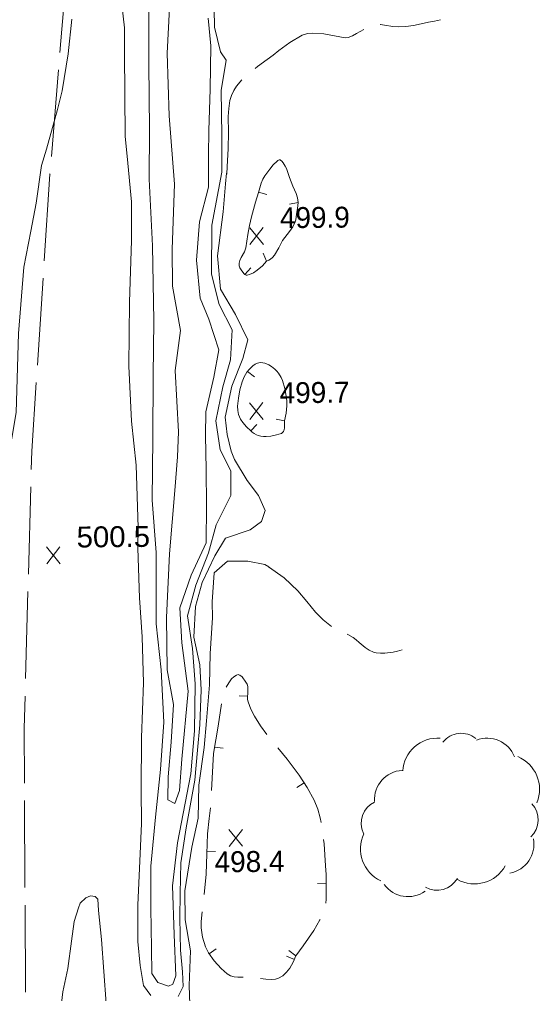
# Model space of a CAD drawing. Extents: x 2361284 to 2366480, y 6976556 to 6985346.
# Drawn here: x 2364619.3 to 2364738.7, y 6977677.6 to 6977901.2 of the extents above; entities that cross this region are included whole.
import ezdxf

# ---------------------------------------------------------------- set-up
doc = ezdxf.new("R2010")
doc.units = 0
doc.header["$LTSCALE"] = 1.9
for name, color, linetype, lineweight in [('12', 7, 'Continuous', 13), ('13', 7, 'Continuous', 13), ('15', 7, 'Continuous', 13), ('16', 7, 'Continuous', 13), ('20', 7, 'Continuous', 13), ('22', 7, 'Continuous', 13), ('30', 7, 'Continuous', 13), ('32', 7, 'Continuous', 13)]:
    doc.layers.add(name, color=color, linetype=linetype, lineweight=lineweight)

msp = doc.modelspace()

# ---------------------------------------------------------------- linework, layer by layer
at = {"layer": '12'}
for p, q in [((2364675.336, 6977849.585), (2364672.219, 6977853.436)), ((2364672.256, 6977849.556), (2364675.299, 6977853.465)), ((2364675.279, 6977809.392), (2364672.162, 6977813.243)), ((2364672.199, 6977809.363), (2364675.242, 6977813.272)), ((2364628.661, 6977776.286), (2364625.544, 6977780.137)), ((2364625.581, 6977776.257), (2364628.624, 6977780.166)), ((2364670.541, 6977711.411), (2364667.424, 6977715.262)), ((2364667.461, 6977711.382), (2364670.504, 6977715.291))]:
    msp.add_line(p, q, dxfattribs=at)
for points in [[(2364676.585, 6977775.549), (2364675.699, 6977776.091), (2364671.762, 6977776.884), (2364667.133, 6977776.84), (2364664.057, 6977774.23), (2364663.571, 6977767.546), (2364663.636, 6977763.896), (2364663.133, 6977755.711), (2364662.992, 6977748.509), (2364662.311, 6977740.182), (2364661.739, 6977734.086), (2364660.501, 6977725.414), (2364660.333, 6977717.891), (2364658.876, 6977711.198), (2364657.332, 6977701.193), (2364657.365, 6977694.512), (2364658.622, 6977687.454), (2364658.318, 6977679.491), (2364658.701, 6977668.663), (2364660.81, 6977662.463), (2364663.795, 6977656.712)], [(2364639.217, 6977675.299), (2364638.197, 6977690.04), (2364637.443, 6977696.713), (2364637.349, 6977699.253), (2364636.713, 6977699.907), (2364635.662, 6977700.037), (2364634.556, 6977699.606), (2364633.247, 6977698.384), (2364632.908, 6977697.26), (2364631.897, 6977694.15), (2364631.239, 6977689.653), (2364630.469, 6977683.357), (2364629.31, 6977677.985), (2364628.154, 6977668.123)]]:
    msp.add_lwpolyline(points, dxfattribs=at)
at = {"layer": '13'}
for points in [[(2364662.627, 6977901.554), (2364663.287, 6977895.189), (2364663.102, 6977885.267), (2364662.813, 6977875.705), (2364662.696, 6977870.093), (2364662.766, 6977862.723), (2364660.652, 6977854.763), (2364659.945, 6977845.955), (2364660.828, 6977837.223), (2364662.794, 6977832.442), (2364665.081, 6977825.363), (2364663.931, 6977819.092), (2364662.126, 6977811.134), (2364662.048, 6977805.743), (2364662.192, 6977797.955), (2364662.311, 6977789.635), (2364662.222, 6977781.103), (2364658.773, 6977773.63), (2364656.174, 6977766.156), (2364656.6, 6977758.149), (2364658.096, 6977747.032), (2364656.584, 6977731.457), (2364656.102, 6977724.252), (2364654.981, 6977721.211), (2364653.402, 6977722.067), (2364653.452, 6977727.357), (2364654.147, 6977735.334), (2364654.684, 6977744), (2364653.248, 6977751.926), (2364653.093, 6977763.965), (2364653.755, 6977778.552), (2364654.967, 6977793.116), (2364655.584, 6977800.841), (2364655.879, 6977806.584), (2364655.106, 6977820.608), (2364656.339, 6977829.799), (2364654.472, 6977840.013), (2364654.381, 6977848.473), (2364654.899, 6977863.438), (2364653.699, 6977879.088), (2364653.272, 6977893.494), (2364654.326, 6977914.205)], [(2364649.528, 6977677.178), (2364647.837, 6977679.452), (2364647.033, 6977684.034), (2364646.521, 6977689.569), (2364646.54, 6977697.989), (2364646.935, 6977707.984), (2364647.363, 6977716.618), (2364647.26, 6977724.378), (2364647.386, 6977736.38), (2364647.776, 6977748.914), (2364647.506, 6977759.492), (2364646.891, 6977768.428), (2364646.502, 6977779.834), (2364646.557, 6977784.574), (2364646.141, 6977798.902), (2364645.024, 6977809.052), (2364644.455, 6977821.617), (2364644.615, 6977836.369), (2364645.041, 6977850.464), (2364645.056, 6977859.374), (2364644.046, 6977869.845), (2364643.613, 6977874.391), (2364643.461, 6977893.571), (2364643.436, 6977899.342), (2364642.712, 6977906.055)], [(2364663.957, 6977907.867), (2364664.147, 6977899.479), (2364665.521, 6977893.791), (2364666.759, 6977891.922), (2364665.645, 6977884.951), (2364665.783, 6977874.612), (2364665.833, 6977866.192), (2364663.479, 6977854.03), (2364663.456, 6977842.789), (2364665.192, 6977835.775), (2364668.138, 6977829.952), (2364667.823, 6977823.099), (2364666.002, 6977816.922), (2364664.416, 6977809.106), (2364665.449, 6977802.435), (2364667.865, 6977797.588), (2364667.889, 6977791.918), (2364664.513, 6977785.205), (2364662.764, 6977778.778), (2364659.805, 6977771.34), (2364657.931, 6977764.321), (2364659.042, 6977756.852), (2364659.65, 6977748.717), (2364659.483, 6977737.895), (2364658.666, 6977728.037), (2364655.626, 6977712.237), (2364654.501, 6977702.316), (2364654.827, 6977691.178), (2364655.267, 6977681.652), (2364654.555, 6977679.796), (2364653.513, 6977679.274), (2364651.1, 6977680.183), (2364649.731, 6977682.19), (2364649.635, 6977688.028), (2364649.478, 6977697.217), (2364649.486, 6977706.859), (2364650.59, 6977718.069), (2364651.696, 6977729.011), (2364652.462, 6977739.878), (2364651.858, 6977751.913), (2364650.707, 6977762.513), (2364650.752, 6977778.834), (2364649.768, 6977790.866), (2364649.942, 6977805.097), (2364650.036, 6977819.44), (2364650.156, 6977832.042), (2364649.853, 6977849.23), (2364649.146, 6977864.604), (2364649.208, 6977875.986), (2364649.055, 6977891.084), (2364649.037, 6977906.575)], [(2364631.347, 6977901.277), (2364630.522, 6977893.338), (2364629.143, 6977884.834), (2364628.074, 6977880.575), (2364625.55, 6977871.469), (2364624.366, 6977867.698), (2364623.168, 6977859.056), (2364621.939, 6977852.644), (2364620.318, 6977844.338), (2364619.112, 6977829.125), (2364618.595, 6977811.021), (2364616.521, 6977798.789), (2364613.562, 6977785.111), (2364611.402, 6977774.58), (2364609.336, 6977758.209), (2364608.723, 6977750.093), (2364608.211, 6977728.237), (2364607.599, 6977712.711), (2364606.594, 6977701.601), (2364605.877, 6977679.213), (2364604.544, 6977665.908)], [(2364666.875, 6977865.962), (2364666.619, 6977863.49), (2364666.13, 6977857.045), (2364664.766, 6977846.941), (2364665.469, 6977839.288), (2364668.904, 6977833.48), (2364671.748, 6977827.696), (2364670.639, 6977823.406), (2364668.091, 6977817.011), (2364666.528, 6977809.926), (2364666.986, 6977805.969), (2364667.963, 6977802.109), (2364668.67, 6977800.245), (2364671.616, 6977795.364), (2364674.188, 6977791.978), (2364675.711, 6977788.483), (2364674.935, 6977786.004), (2364672.283, 6977784.099), (2364666.622, 6977782.155), (2364664.2, 6977778.132), (2364661.269, 6977771.984), (2364659.751, 6977766.5), (2364659.338, 6977759.395), (2364660.718, 6977753.107), (2364661.023, 6977747.37), (2364660.719, 6977739.327), (2364660.184, 6977733.512), (2364659.59, 6977726.616), (2364657.624, 6977715.675), (2364656.37, 6977707.654), (2364656.257, 6977700.593), (2364656.181, 6977694.921), (2364656.291, 6977687.541), (2364656.789, 6977682.567), (2364656.931, 6977679.198), (2364655.732, 6977676.957)]]:
    msp.add_lwpolyline(points, dxfattribs=at)
at = {"layer": '15'}
for p, q in [((2364630.24, 6977913.606), (2364628.619, 6977893.67)), ((2364628.297, 6977889.686), (2364626.667, 6977869.75)), ((2364624.762, 6977841.821), (2364623.452, 6977821.867)), ((2364621.927, 6977793.912), (2364621.387, 6977773.914)), ((2364621.275, 6977769.914), (2364620.736, 6977749.917)), ((2364620.502, 6977721.924), (2364620.592, 6977701.924))]:
    msp.add_line(p, q, dxfattribs=at)
for points in [[(2364626.344, 6977865.767), (2364626.335, 6977865.697), (2364625.024, 6977845.813)], [(2364623.19, 6977817.875), (2364622.149, 6977802.143), (2364622.039, 6977797.913)], [(2364620.624, 6977745.916), (2364620.424, 6977738.484), (2364620.484, 6977725.924)], [(2364620.61, 6977697.923), (2364620.71, 6977677.954), (2364620.71, 6977677.924)]]:
    msp.add_lwpolyline(points, dxfattribs=at)
at = {"layer": '16'}
for centre, radius, start, end in [((2364715.406, 6977728.166), 8.094, 86.19326, 176.19326), ((2364720.769, 6977731.958), 5.393, 51.41811, 141.41811), ((2364726.75, 6977729.48), 6.748, 21.66525, 111.66525), ((2364730.656, 6977724.513), 8.094, 337.58649, 67.58649), ((2364707.595, 6977722.112), 6.748, 93.5373, 183.5373), ((2364703.195, 6977716.713), 5.393, 115.56657, 205.56657), ((2364733.051, 6977717.488), 5.393, 313.24177, 43.24177), ((2364705.738, 6977710.829), 8.094, 154.72624, 244.72624), ((2364730.707, 6977711.893), 6.748, 280.48986, 10.48986), ((2364723.805, 6977710.879), 8.094, 241.02639, 331.02639), ((2364708.564, 6977706.602), 6.748, 215.61936, 305.61936), ((2364715.187, 6977706.698), 5.393, 240.69232, 330.69232)]:
    msp.add_arc(centre, radius, start, end, dxfattribs=at)
at = {"layer": '20'}
for points in [[(2364715.983, 6977901.112), (2364714.626, 6977900.879), (2364713.268, 6977900.626), (2364711.551, 6977900.249), (2364709.835, 6977899.863), (2364708.077, 6977899.626), (2364706.318, 6977899.52), (2364705.067, 6977899.598), (2364703.184, 6977899.95), (2364702.243, 6977900.051), (2364702.173, 6977900.05)], [(2364698.384, 6977898.894), (2364696.752, 6977897.999), (2364695.797, 6977897.47), (2364694.791, 6977897.099), (2364694.111, 6977897.012), (2364689.253, 6977897.917), (2364686.701, 6977898.113), (2364685.431, 6977898.041), (2364684.205, 6977897.659), (2364681.441, 6977895.982), (2364678.918, 6977894.098), (2364677.548, 6977893.075), (2364676.188, 6977892.052), (2364674.022, 6977890.421), (2364673.446, 6977889.976)], [(2364670.391, 6977887.407), (2364669.135, 6977885.935), (2364668.515, 6977884.909), (2364668.026, 6977883.794), (2364667.667, 6977882.601), (2364667.374, 6977880.799), (2364667.272, 6977878.977), (2364667.297, 6977875.308), (2364667.271, 6977871.636), (2364667.052, 6977867.364), (2364666.947, 6977865.763), (2364666.899, 6977865.552), (2364666.876, 6977865.922)]]:
    msp.add_lwpolyline(points, dxfattribs=at)
at = {"layer": '22'}
for points in [[(2364690.996, 6977761.856), (2364689.091, 6977763.418), (2364687.325, 6977765.172), (2364685.311, 6977767.623), (2364683.278, 6977770.074), (2364680.1, 6977773.023), (2364676.545, 6977775.579)], [(2364707.178, 6977756.499), (2364706.16, 6977756.23), (2364705.132, 6977756.02), (2364703.205, 6977755.762), (2364702.235, 6977755.752), (2364701.274, 6977755.843), (2364700.592, 6977756.017), (2364699.628, 6977756.458), (2364698.712, 6977757.039), (2364697.321, 6977758.216), (2364696.655, 6977758.829), (2364695.94, 6977759.373), (2364694.744, 6977760.031), (2364694.583, 6977760.1)]]:
    msp.add_lwpolyline(points, dxfattribs=at)
at = {"layer": '30'}
for p, q in [((2364674.216, 6977861.602), (2364676.143, 6977861.04)), ((2364683.33, 6977859.198), (2364681.364, 6977858.84)), ((2364676.087, 6977845.759), (2364675.289, 6977847.591)), ((2364671.086, 6977842.721), (2364672.432, 6977844.194)), ((2364671.717, 6977820.446), (2364673.299, 6977819.211)), ((2364672.477, 6977806.782), (2364673.813, 6977808.274)), ((2364680.207, 6977809.086), (2364678.253, 6977809.498))]:
    msp.add_line(p, q, dxfattribs=at)
for points in [[(2364683.33, 6977859.198), (2364683.14, 6977860.267), (2364682.86, 6977861.314), (2364682.502, 6977862.151), (2364682.114, 6977862.977), (2364681.365, 6977864.98), (2364680.616, 6977867.003), (2364680.361, 6977867.56), (2364679.873, 6977868.336), (2364679.58, 6977868.673), (2364679.267, 6977868.97), (2364679.187, 6977869.009), (2364679.107, 6977869.029), (2364678.947, 6977868.997), (2364678.828, 6977868.946), (2364678.658, 6977868.844), (2364678.51, 6977868.723), (2364677.618, 6977867.854), (2364676.817, 6977866.897), (2364675.681, 6977865.346), (2364675.198, 6977864.541), (2364674.836, 6977863.678), (2364674.187, 6977861.491), (2364673.558, 6977859.305), (2364673.084, 6977857.631), (2364672.61, 6977855.956), (2364672.139, 6977853.913), (2364671.749, 6977851.848), (2364671.523, 6977850.316), (2364671.328, 6977848.814), (2364671.016, 6977847.901), (2364670.259, 6977846.573), (2364669.935, 6977845.91), (2364669.761, 6977845.249), (2364669.797, 6977844.649), (2364669.951, 6977844.2), (2364670.358, 6977843.524), (2364670.934, 6977842.86), (2364671.096, 6977842.711), (2364671.226, 6977842.622), (2364671.407, 6977842.534), (2364671.507, 6977842.515), (2364671.597, 6977842.516), (2364672.176, 6977842.651), (2364673.052, 6977843.07), (2364673.917, 6977843.658), (2364675.097, 6977844.659), (2364676.087, 6977845.759)], [(2364676.087, 6977845.759), (2364676.586, 6977845.974), (2364676.954, 6977846.197), (2364677.46, 6977846.602), (2364677.885, 6977847.106), (2364678.859, 6977848.795), (2364679.763, 6977850.464), (2364681.324, 6977852.549), (2364682.074, 6977853.607), (2364682.652, 6977854.773), (2364682.778, 6977855.204), (2364682.976, 6977856.515), (2364683.163, 6977857.857), (2364683.33, 6977859.198)], [(2364680.207, 6977809.086), (2364680.57, 6977810.82), (2364680.734, 6977812.571), (2364680.713, 6977813.651), (2364680.603, 6977814.73), (2364680.266, 6977816.547), (2364679.739, 6977818.342), (2364679.442, 6977819.069), (2364678.842, 6977820.044), (2364678.448, 6977820.51), (2364677.974, 6977820.966), (2364677.198, 6977821.568), (2364676.594, 6977821.933), (2364675.7, 6977822.304), (2364674.788, 6977822.465), (2364674.318, 6977822.441), (2364673.969, 6977822.348), (2364673.432, 6977822.092), (2364672.915, 6977821.718), (2364672.053, 6977820.879), (2364671.549, 6977820.235), (2364670.949, 6977819.199), (2364670.48, 6977818.074), (2364669.948, 6977816.199), (2364669.617, 6977814.306), (2364669.424, 6977812.424), (2364669.463, 6977811.484), (2364669.652, 6977810.556), (2364670.112, 6977809.46), (2364670.589, 6977808.714), (2364671.458, 6977807.702), (2364672.477, 6977806.782)], [(2364672.477, 6977806.782), (2364672.77, 6977806.514), (2364673.243, 6977806.179), (2364673.766, 6977805.894), (2364674.157, 6977805.748), (2364674.739, 6977805.603), (2364675.339, 6977805.529), (2364676.01, 6977805.505), (2364677.01, 6977805.585), (2364678.018, 6977805.764), (2364679.215, 6977806.076), (2364679.484, 6977806.198), (2364679.822, 6977806.462), (2364679.94, 6977806.623), (2364680.028, 6977806.824), (2364680.153, 6977807.385), (2364680.207, 6977809.086)]]:
    msp.add_lwpolyline(points, dxfattribs=at)
at = {"layer": '32'}
for p, q in [((2364671.746, 6977745.892), (2364669.746, 6977745.983)), ((2364664.138, 6977734.209), (2364666.111, 6977733.908)), ((2364684.667, 6977726.014), (2364682.997, 6977724.898)), ((2364662.355, 6977710.291), (2364664.356, 6977710.22)), ((2364689.786, 6977702.972), (2364687.787, 6977702.903)), ((2364662.89, 6977686.705), (2364664.519, 6977687.87)), ((2364682.814, 6977686.305), (2364681.193, 6977687.478)), ((2364682.472, 6977685.451), (2364680.615, 6977686.204))]:
    msp.add_line(p, q, dxfattribs=at)
for points in [[(2364676.11, 6977737.083), (2364674.681, 6977739.07), (2364673.29, 6977741.266), (2364672.485, 6977742.88), (2364671.839, 6977744.553), (2364671.704, 6977745.092), (2364671.795, 6977747.103), (2364671.755, 6977748.112), (2364671.6, 6977748.611), (2364671.336, 6977749.108), (2364670.434, 6977750.3), (2364669.961, 6977750.705), (2364669.73, 6977750.813), (2364669.51, 6977750.831), (2364669.161, 6977750.728), (2364668.515, 6977750.301), (2364668.04, 6977749.827), (2364667.368, 6977748.941), (2364666.827, 6977747.985), (2364666.798, 6977747.915)], [(2364665.734, 6977744.085), (2364664.962, 6977739.027), (2364664.392, 6977735.892), (2364663.912, 6977732.747), (2364663.556, 6977727.023), (2364663.433, 6977724.242)], [(2364688.623, 6977716.91), (2364688.414, 6977717.948), (2364687.845, 6977719.903), (2364686.995, 6977721.996), (2364685.387, 6977724.931), (2364683.52, 6977727.723), (2364682.203, 6977729.581), (2364680.835, 6977731.388), (2364678.661, 6977733.997)], [(2364663.181, 6977720.248), (2364662.894, 6977717.796), (2364662.497, 6977714.293), (2364662.331, 6977709.651), (2364662.236, 6977705), (2364661.74, 6977700.315)], [(2364689.786, 6977702.972), (2364689.717, 6977704.961), (2364689.638, 6977706.94), (2364689.484, 6977709.469), (2364689.28, 6977711.987), (2364689.171, 6977712.946)], [(2364689.67, 6977698.38), (2364689.751, 6977699.281), (2364689.773, 6977701.141), (2364689.786, 6977703.012)], [(2364661.288, 6977696.339), (2364661.029, 6977694.127), (2364661.023, 6977692.677), (2364661.333, 6977690.52), (2364662.024, 6977688.366), (2364662.707, 6977686.953), (2364664.025, 6977685.106), (2364665.651, 6977683.391), (2364667.023, 6977682.164), (2364667.767, 6977681.701), (2364668.6, 6977681.429), (2364669.461, 6977681.357), (2364670.68, 6977681.409)], [(2364682.814, 6977686.305), (2364683.643, 6977687.442), (2364684.463, 6977688.579), (2364685.696, 6977690.321), (2364686.899, 6977692.083), (2364688.316, 6977694.536), (2364688.345, 6977694.617)], [(2364674.652, 6977681.087), (2364675.884, 6977680.898), (2364677.166, 6977680.821), (2364678.115, 6977680.94), (2364678.793, 6977681.166), (2364679.768, 6977681.715), (2364680.66, 6977682.494), (2364681.402, 6977683.401), (2364682.208, 6977684.809), (2364682.814, 6977686.305)]]:
    msp.add_lwpolyline(points, dxfattribs=at)

# ---------------------------------------------------------------- texts
at = {"layer": '12'}
for s, p in [('499.9', (2364679.146, 6977853.309)), ('499.7', (2364679.088, 6977813.116)), ('498.4', (2364664.151, 6977705.438))]:
    msp.add_text(s, height=4.799, rotation=0.545, dxfattribs=at).set_placement(p)
at = {"layer": '12', "width": 1.05}
msp.add_text('500.5', height=4.799, rotation=0.545, dxfattribs=at).set_placement((2364632.471, 6977780.01))

doc.saveas('drawing.dxf')
